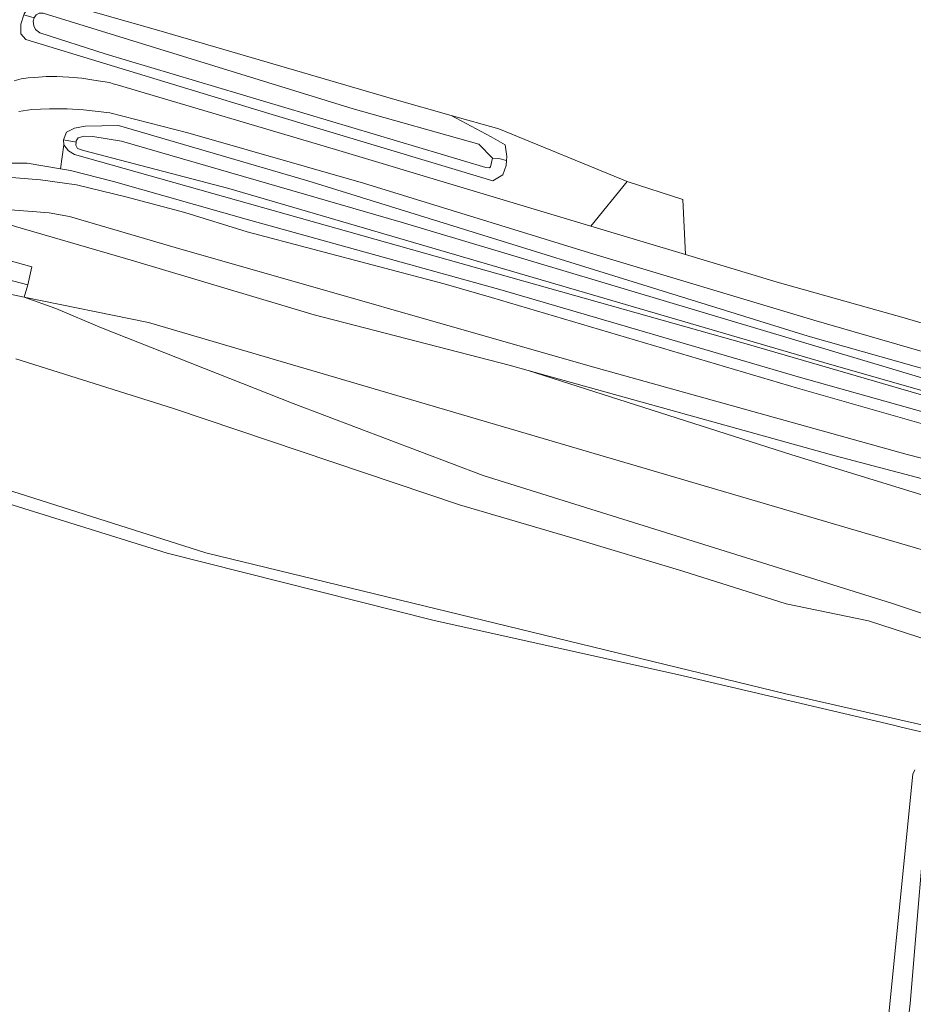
# Model space of a CAD drawing. Header units: metres. Extents: x 152610 to 160096, y 456114 to 462495.
# Tile 933 of 938: x 159179 to 159274, y 460820 to 460925. Entities that reach past the tile are written whole.
import ezdxf

# ---------------------------------------------------------------- set-up
doc = ezdxf.new("R2010")
doc.units = ezdxf.units.M
doc.header["$LTSCALE"] = 0.5
for name, color, linetype, lineweight in [('B-PV-GR-BOS_LOOF-GV', 251, 'CONTINUOUS', 13), ('B-PV-GR-GRAS-GV', 251, 'CONTINUOUS', 13), ('B-PV-OG-TERREIN_BEGROEID-GV', 251, 'CONTINUOUS', 18), ('B-PV-OG-TERREIN_OEVER-GV', 251, 'CONTINUOUS', 18), ('B-PV-OG-WATER_SLOOT-GV', 251, 'CONTINUOUS', 18), ('B-PV-VH-GESLOTENVERHARDING_ASFALT-GV', 251, 'CONTINUOUS', 18), ('B-PV-VH-ONVERHARD_ZAND-GV', 251, 'CONTINUOUS', 18), ('B-PV-VH-OPENVERHARDING_BETONSTRAATSTEEN-GV', 251, 'CONTINUOUS', 18), ('B-PV-VH-OPENVERHARDING_STRAATBAKSTEEN-GV', 251, 'CONTINUOUS', 18)]:
    doc.layers.add(name, color=color, linetype=linetype, lineweight=lineweight)

msp = doc.modelspace()

# ---------------------------------------------------------------- linework, layer by layer
at = {"layer": 'B-PV-GR-BOS_LOOF-GV', "flags": 128}
for points in [[(159443.587, 460835.597), (159411.365, 460845.294), (159385.588, 460853.051), (159316.675, 460872.834), (159256.601, 460890.289), (159185.169, 460910.444), (159184.527, 460910.815), (159184.034, 460911.458), (159183.692, 460908.93), (159184.73, 460908.756), (159189.298, 460907.591), (159203.595, 460903.506), (159230.484, 460896.077), (159262.113, 460886.793), (159298.113, 460876.69), (159354.446, 460860.215), (159379.47, 460852.873), (159416.951, 460841.633)], [(159460.01, 460814.303), (159375.113, 460839.329), (159268.599, 460870.41), (159193.012, 460892.621), (159179.84, 460895.327), (159183.186, 460894.108), (159188.018, 460892.055), (159208.345, 460884.045), (159228.464, 460876.421), (159271.748, 460862.886), (159290.973, 460856.462), (159295.227, 460854.199), (159296.54, 460852.517), (159297.012, 460850.993), (159297.22, 460848.629), (159297.85, 460847.63), (159298.637, 460847.051), (159300.949, 460846.367), (159306.307, 460845.102), (159337.124, 460838.837), (159367.152, 460832.466), (159393.342, 460826.195), (159438.782, 460813.59)], [(159417.092, 460835.796), (159383.93, 460845.677), (159351.977, 460854.93), (159315.767, 460865.279), (159298.373, 460869.93), (159265.768, 460878.514), (159233.242, 460887.536), (159261.198, 460878.623), (159332.603, 460856.638), (159408.267, 460835.472), (159487.869, 460813.376)]]:
    msp.add_lwpolyline(points, dxfattribs=at)
at = {"layer": 'B-PV-GR-GRAS-GV', "flags": 128}
for points in [[(159302.505, 460842.833), (159272.772, 460849.761), (159271.827, 460849.982), (159249.059, 460855.317), (159223.283, 460861.062), (159195.006, 460868.206), (159177.047, 460873.762)], [(159211.55, 460752.016), (159213.125, 460762.186), (159213.323, 460762.154), (159214.081, 460767.038), (159215.336, 460774.944), (159215.379, 460775.648), (159266.245, 460767.731), (159266.521, 460769.443), (159266.741, 460770.806), (159267.667, 460770.62), (159267.718, 460779.353), (159269.15, 460795.627), (159271.191, 460816.531), (159274.002, 460844.769), (159274.212, 460845.226)], [(159275.743, 460844.558), (159273.725, 460820.481), (159270.457, 460792.354), (159269.664, 460771.671), (159269.688, 460771.029), (159269.774, 460770.696), (159270.083, 460770.473), (159270.416, 460770.263), (159277.091, 460768.726)]]:
    msp.add_lwpolyline(points, dxfattribs=at)
at = {"layer": 'B-PV-OG-TERREIN_BEGROEID-GV', "flags": 128}
for points in [[(159178.777, 460918.248), (159179.512, 460918.45), (159180.266, 460918.566), (159180.976, 460918.609), (159182.167, 460918.715), (159183.302, 460918.704), (159184.554, 460918.641), (159185.946, 460918.512), (159187.219, 460918.332), (159188.861, 460918.072), (159189.268, 460917.942), (159189.673, 460917.805), (159212.81, 460910.97), (159239.898, 460902.838), (159243.728, 460907.585), (159230.138, 460913.148), (159225.084, 460914.58), (159229.308, 460912.322), (159230.797, 460911.446), (159230.97, 460910.211), (159230.945, 460909.787), (159230.915, 460909.262), (159230.568, 460908.278), (159229.514, 460907.635), (159205.77, 460914.773), (159180.011, 460922.643), (159179.468, 460923.211), (159179.494, 460924.249), (159179.813, 460925.249)], [(159285.392, 460886.555), (159263.5, 460892.894), (159239.73, 460900.025), (159215.785, 460907.414), (159197.167, 460912.748), (159188.911, 460914.841), (159186.138, 460915.156), (159184.393, 460915.281), (159182.505, 460915.281), (159181.571, 460915.25), (159180.652, 460915.203), (159179.254, 460915.009)], [(159176.606, 460909.527), (159180.162, 460909.525), (159183.692, 460908.93), (159184.034, 460911.458), (159184.01, 460911.976), (159184.331, 460912.816), (159185.171, 460913.235), (159186.283, 460913.432), (159189.839, 460913.528), (159209.913, 460907.66), (159262.924, 460891.173), (159337.665, 460870.028)], [(159176.122, 460896.091), (159179.84, 460895.327), (159180.218, 460896.636), (159176.268, 460897.651)]]:
    msp.add_lwpolyline(points, dxfattribs=at)
at = {"layer": 'B-PV-OG-TERREIN_OEVER-GV', "flags": 128}
for points in [[(159184.283, 460926.359), (159182.854, 460926.765), (159182.039, 460926.84), (159181.175, 460926.766), (159180.384, 460926.199), (159179.84, 460925.335), (159179.833, 460925.314), (159179.813, 460925.249), (159180.882, 460924.933), (159181.113, 460925.236), (159181.421, 460925.434), (159181.854, 460925.433), (159214.705, 460915.284), (159228.008, 460911.541), (159229.48, 460910.064), (159230.148, 460910.004), (159230.945, 460909.787), (159230.97, 460910.211), (159230.797, 460911.446), (159229.308, 460912.322), (159225.084, 460914.58), (159219.126, 460916.267), (159194.089, 460923.571)], [(159180.882, 460924.933), (159179.813, 460925.249), (159179.494, 460924.249), (159179.468, 460923.211), (159180.011, 460922.643), (159205.77, 460914.773), (159229.514, 460907.635), (159230.568, 460908.278), (159230.915, 460909.262), (159230.945, 460909.787), (159230.148, 460910.004), (159229.48, 460910.064), (159229.266, 460909.121), (159229.142, 460909.038), (159228.765, 460909.062), (159188.531, 460921.057), (159181.506, 460923.347), (159181.05, 460923.68), (159180.877, 460924.088), (159180.791, 460924.57), (159180.878, 460924.928)], [(159209.913, 460907.66), (159189.839, 460913.528), (159186.283, 460913.432), (159185.171, 460913.235), (159184.331, 460912.816), (159184.01, 460911.976), (159185.33, 460911.759), (159185.337, 460911.896), (159185.542, 460912.222), (159186.177, 460912.389), (159187.116, 460912.339), (159190.153, 460911.843), (159219.782, 460903.252), (159278.745, 460885.625), (159325.609, 460872.279), (159383.83, 460855.196), (159412.035, 460846.858), (159412.504, 460847.969), (159387.245, 460855.346), (159337.665, 460870.028), (159262.924, 460891.173)], [(159185.33, 460911.759), (159184.01, 460911.976), (159184.034, 460911.458), (159184.527, 460910.815), (159185.169, 460910.444), (159256.601, 460890.289), (159316.675, 460872.834), (159385.588, 460853.051), (159411.365, 460845.294), (159411.601, 460845.849), (159377.706, 460855.719), (159325.41, 460871.019), (159265.435, 460888.153), (159201.51, 460906.821), (159186.131, 460910.856), (159185.485, 460911.081), (159185.312, 460911.427)]]:
    msp.add_lwpolyline(points, close=True, dxfattribs=at)
for points in [[(159298.113, 460876.69), (159262.113, 460886.793), (159230.484, 460896.077), (159203.595, 460903.506), (159189.298, 460907.591), (159184.73, 460908.756), (159183.692, 460908.93), (159180.162, 460909.525), (159176.606, 460909.527)], [(159177.645, 460908.078), (159181.571, 460907.755), (159185.374, 460907.209), (159190.609, 460905.97), (159196.856, 460904.286), (159203.473, 460902.231), (159224.337, 460896.733), (159229.35, 460895.269), (159261.769, 460885.675), (159299.859, 460874.802)], [(159312.762, 460868.591), (159273.413, 460878.652), (159239.823, 460888.021), (159195.841, 460900.582), (159184.631, 460903.875), (159182.482, 460904.272), (159174.753, 460904.87), (159173.741, 460905.414), (159173.371, 460906.254), (159173.385, 460906.795), (159171.643, 460907.218), (159171.664, 460906.592), (159171.736, 460905.605), (159172.163, 460905.395), (159176.099, 460903.712), (159178.933, 460902.818), (159191.424, 460899.187), (159210.581, 460893.451), (159231.221, 460888.096), (159233.242, 460887.536), (159265.768, 460878.514), (159298.373, 460869.93)], [(159290.973, 460856.462), (159271.748, 460862.886), (159228.464, 460876.421), (159208.345, 460884.045), (159188.018, 460892.055), (159183.186, 460894.108), (159179.84, 460895.327), (159176.122, 460896.091)], [(159178.94, 460888.785), (159195.644, 460883.518), (159225.953, 460873.303), (159238.35, 460869.669), (159249.644, 460866.298), (159260.57, 460862.822), (159269.316, 460861.009), (159275.935, 460858.85)], [(159297.106, 460844.941), (159260.543, 460853.269), (159199.081, 460868.236), (159168.719, 460877.873)], [(159177.047, 460873.762), (159195.006, 460868.206), (159223.283, 460861.062), (159249.059, 460855.317), (159271.827, 460849.982), (159272.772, 460849.761), (159302.505, 460842.833)]]:
    msp.add_lwpolyline(points, dxfattribs=at)
at = {"layer": 'B-PV-OG-WATER_SLOOT-GV', "flags": 128}
for points in [[(159180.882, 460924.933), (159180.878, 460924.928), (159180.791, 460924.57), (159180.877, 460924.088), (159181.05, 460923.68), (159181.506, 460923.347), (159188.531, 460921.057), (159228.765, 460909.062), (159229.142, 460909.038), (159229.266, 460909.121), (159229.48, 460910.064), (159228.008, 460911.541), (159214.705, 460915.284), (159181.854, 460925.433), (159181.421, 460925.434), (159181.113, 460925.236)], [(159187.116, 460912.339), (159186.177, 460912.389), (159185.542, 460912.222), (159185.337, 460911.896), (159185.33, 460911.759), (159185.312, 460911.427), (159185.485, 460911.081), (159186.131, 460910.856), (159201.51, 460906.821), (159265.435, 460888.153), (159325.41, 460871.019), (159377.706, 460855.719), (159411.601, 460845.849), (159412.035, 460846.858), (159383.83, 460855.196), (159325.609, 460872.279), (159278.745, 460885.625), (159219.782, 460903.252), (159190.153, 460911.843)]]:
    msp.add_lwpolyline(points, close=True, dxfattribs=at)
for points in [[(159299.859, 460874.802), (159261.769, 460885.675), (159229.35, 460895.269), (159224.337, 460896.733), (159203.473, 460902.231), (159196.856, 460904.286), (159190.609, 460905.97), (159185.374, 460907.209), (159181.571, 460907.755), (159177.645, 460908.078), (159174.335, 460907.933), (159173.841, 460907.81), (159173.396, 460907.242), (159173.385, 460906.795), (159173.371, 460906.254), (159173.741, 460905.414), (159174.753, 460904.87), (159182.482, 460904.272), (159184.631, 460903.875), (159195.841, 460900.582), (159239.823, 460888.021), (159273.413, 460878.652), (159312.762, 460868.591)], [(159275.935, 460858.85), (159269.316, 460861.009), (159260.57, 460862.822), (159249.644, 460866.298), (159238.35, 460869.669), (159225.953, 460873.303), (159195.644, 460883.518), (159178.94, 460888.785)], [(159168.719, 460877.873), (159199.081, 460868.236), (159260.543, 460853.269), (159297.106, 460844.941)]]:
    msp.add_lwpolyline(points, dxfattribs=at)
at = {"layer": 'B-PV-VH-GESLOTENVERHARDING_ASFALT-GV', "flags": 128}
for points in [[(159302.858, 460884.389), (159272.588, 460893.277), (159272.21, 460893.383), (159260.507, 460896.676), (159259.381, 460896.993), (159259.182, 460897.049), (159249.91, 460899.832), (159239.898, 460902.838), (159212.81, 460910.97), (159189.673, 460917.805), (159189.268, 460917.942), (159188.861, 460918.072), (159187.219, 460918.332), (159185.946, 460918.512), (159184.554, 460918.641), (159183.302, 460918.704), (159182.167, 460918.715), (159180.976, 460918.609), (159180.266, 460918.566), (159179.512, 460918.45), (159178.777, 460918.248)], [(159179.254, 460915.009), (159180.652, 460915.203), (159181.571, 460915.25), (159182.505, 460915.281), (159184.393, 460915.281), (159186.138, 460915.156), (159188.911, 460914.841), (159197.167, 460912.748), (159215.785, 460907.414), (159239.73, 460900.025), (159263.5, 460892.894), (159285.392, 460886.555)]]:
    msp.add_lwpolyline(points, dxfattribs=at)
at = {"layer": 'B-PV-VH-ONVERHARD_ZAND-GV', "flags": 128}
msp.add_lwpolyline([(159487.869, 460813.376), (159408.267, 460835.472), (159332.603, 460856.638), (159261.198, 460878.623), (159233.242, 460887.536), (159231.221, 460888.096), (159210.581, 460893.451), (159191.424, 460899.187), (159178.933, 460902.818), (159176.099, 460903.712), (159172.163, 460905.395), (159169.526, 460898.675), (159169.551, 460898.668), (159171.279, 460898.124), (159175.158, 460900.047), (159180.64, 460898.537), (159180.218, 460896.636), (159179.84, 460895.327), (159193.012, 460892.621), (159268.599, 460870.41), (159375.113, 460839.329), (159460.01, 460814.303)], dxfattribs=at)
at = {"layer": 'B-PV-VH-OPENVERHARDING_BETONSTRAATSTEEN-GV', "flags": 128}
msp.add_lwpolyline([(159180.64, 460898.537), (159175.158, 460900.047), (159171.279, 460898.124), (159169.551, 460898.668), (159169.526, 460898.675), (159168.81, 460898.867), (159167.672, 460896.454), (159168.296, 460896.166), (159168.314, 460896.157), (159171.105, 460895.58), (159176.268, 460897.651), (159180.218, 460896.636)], close=True, dxfattribs=at)
at = {"layer": 'B-PV-VH-OPENVERHARDING_STRAATBAKSTEEN-GV', "flags": 128}
msp.add_lwpolyline([(159249.644, 460905.677), (159243.728, 460907.585), (159239.898, 460902.838), (159249.91, 460899.832)], close=True, dxfattribs=at)

doc.saveas('drawing.dxf')
